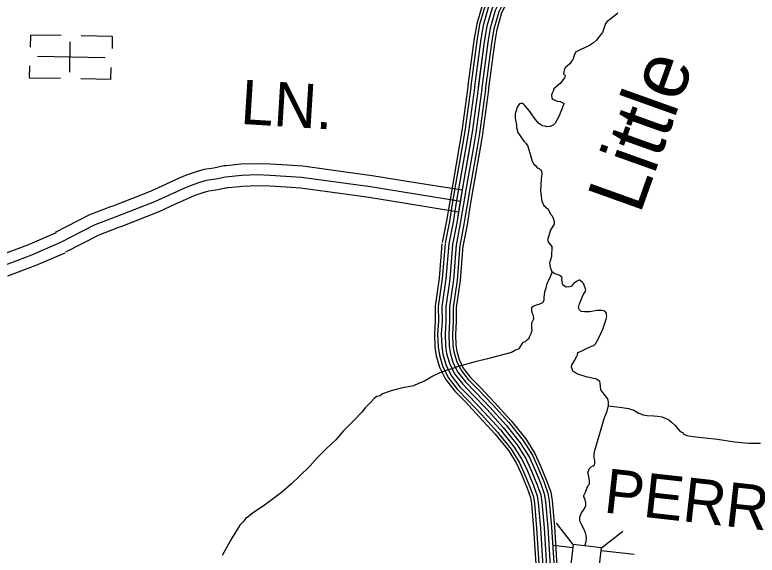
# Model space of a CAD drawing. Extents: x 1551132 to 1791609, y 378168 to 563823.
# Drawn here: x 1637199 to 1643400, y 423914 to 428427 of the extents above; entities that cross this region are included whole.
import ezdxf

# ---------------------------------------------------------------- set-up
doc = ezdxf.new("R2010")
doc.units = 0
for name, color, linetype in [('DESIGN - DRAINAGE - Bridges and Cross Drains Size Text', 7, 'Continuous'), ('DESIGN - ROW - Right-of-Way and Easement Labels', 7, 'Continuous'), ('DESIGN - TRANSPORTATION - Text', 7, 'Continuous'), ('DESIGN - UTILITIES - Cable (Underground) with Text', 7, 'Continuous'), ('SURVEY - CONTROL with Text', 7, 'Continuous'), ('SURVEY - DRAINAGE - Storm Sewer', 7, 'Continuous'), ('SURVEY - PROPERTY - Owners', 7, 'Continuous')]:
    doc.layers.add(name, color=color, linetype=linetype)

msp = doc.modelspace()

# ---------------------------------------------------------------- linework, layer by layer
at = {"layer": 'DESIGN - TRANSPORTATION - Text'}
for points in [[(1642237.284, 428440.121), (1642162.628, 428382.953), (1642147.511, 428370.078), (1642132.278, 428353.286), (1642128.087, 428337.31), (1642107.37, 428279.467), (1642080.971, 428245.741), (1642058.613, 428215.965), (1642032.339, 428192.256), (1641998.098, 428170.648), (1641921.691, 428133.53), (1641883.509, 428115.971), (1641871.168, 428088.079), (1641859.468, 428050.828), (1641852.601, 428042.236), (1641834.293, 428016.418), (1641818.135, 428002.601), (1641799.953, 427986.801), (1641791.828, 427976.884), (1641785.536, 427952.917), (1641783.311, 427934.916), (1641795.119, 427920.749), (1641792.894, 427902.749), (1641788.828, 427896.79), (1641756.353, 427857.123), (1641701.78, 427807.721), (1641695.555, 427789.771), (1641687.363, 427773.845), (1641681.139, 427755.886), (1641684.838, 427731.803), (1641690.705, 427721.719), (1641730.487, 427707.202), (1641754.412, 427702.893), (1641782.203, 427688.526), (1641784.103, 427680.493), (1641779.953, 427668.518), (1641746.904, 427582.79), (1641712.179, 427523.122), (1641695.971, 427505.297), (1641671.847, 427493.571), (1641643.848, 427491.921), (1641627.915, 427496.121), (1641609.982, 427500.355), (1641592.099, 427508.588), (1641574.299, 427522.83), (1641548.7, 427553.198), (1641491.743, 427632.033), (1641460.252, 427670.484), (1641448.394, 427680.651), (1641440.477, 427686.76), (1641427.111, 427687.426), (1641414.453, 427683.076), (1641396.12, 427655.259), (1641377.429, 427599.399), (1641378.945, 427561.315), (1641388.262, 427507.113), (1641389.979, 427485.054), (1641399.462, 427444.87), (1641421.086, 427416.552), (1641450.502, 427372.118), (1641466.285, 427355.893), (1641483.943, 427329.634), (1641489.684, 427309.525), (1641503.084, 427263.282), (1641520.334, 427204.972), (1641534.017, 427180.763), (1641551.8, 427164.521), (1641561.616, 427150.371), (1641579.491, 427142.137), (1641591.357, 427131.978), (1641598.707, 427120.003), (1641599.173, 427117.853), (1641600.94, 427099.803), (1641596.365, 427053.785), (1641589.165, 426957.715), (1641602.04, 426869.405), (1641617.564, 426833.154), (1641653.18, 426804.67), (1641672.63, 426762.36), (1641686.438, 426748.16), (1641698.071, 426719.968), (1641703.812, 426699.867), (1641703.537, 426677.833), (1641674.955, 426630.107), (1641658.247, 426572.222), (1641650.072, 426558.297), (1641651.822, 426538.246), (1641657.663, 426526.154), (1641687.913, 426490.553)], [(1642124.268, 425063.158), (1642130.626, 425075.116), (1642146.901, 425117.067), (1642159.218, 425165.06), (1642159.409, 425195.103), (1642151.568, 425219.204), (1642119.852, 425261.496), (1642094.061, 425293.73), (1642090.261, 425323.806), (1642088.453, 425353.865), (1642084.519, 425363.916), (1642058.653, 425384.124), (1641970.78, 425402.783), (1641894.941, 425427.359), (1641879.024, 425439.492), (1641861.1, 425451.634), (1641853.225, 425469.718), (1641849.317, 425483.769), (1641851.442, 425503.786), (1641877.708, 425543.67), (1641881.783, 425555.662), (1641893.916, 425575.604), (1641897.991, 425587.596), (1641902.107, 425605.597), (1641924.173, 425615.455), (1641984.364, 425645.081), (1642016.471, 425660.873), (1642034.496, 425664.757), (1642048.587, 425678.682), (1642070.828, 425716.583), (1642111.394, 425802.435), (1642137.943, 425886.388), (1642144.068, 425906.372), (1642142.16, 425920.405), (1642142.252, 425934.431), (1642126.36, 425950.573), (1642106.403, 425956.723), (1642064.404, 425957.023), (1642000.347, 425947.456), (1641958.339, 425945.747), (1641930.348, 425947.956), (1641916.44, 425962.073), (1641906.566, 425980.173), (1641916.782, 426014.158), (1641945.265, 426088.076), (1641963.423, 426111.985), (1641967.539, 426129.986), (1641963.664, 426148.044), (1641947.898, 426184.212), (1641939.948, 426192.279), (1641922.057, 426208.438), (1641916.082, 426212.488), (1641896.016, 426202.613), (1641869.908, 426184.77), (1641855.8, 426168.837), (1641845.734, 426158.895), (1641835.709, 426154.961), (1641803.701, 426153.186), (1641781.777, 426165.361), (1641775.819, 426171.412), (1641769.977, 426195.487), (1641768.111, 426215.538), (1641772.202, 426229.53), (1641768.244, 426235.572), (1641750.336, 426249.722), (1641740.37, 426255.797), (1641710.429, 426264.022), (1641688.521, 426278.206), (1641680.629, 426294.281), (1641674.771, 426316.365), (1641669.038, 426356.466), (1641683.404, 426412.46), (1641687.913, 426490.553)], [(1641686.554, 426282.214), (1641676.354, 426252.247), (1641664.171, 426224.288), (1641647.972, 426194.354), (1641639.83, 426172.378), (1641633.647, 426144.369), (1641623.422, 426110.393), (1641619.147, 426068.351), (1641619.072, 426056.334), (1641616.964, 426040.325), (1641606.839, 426020.358), (1641576.748, 426006.549), (1641552.707, 426000.715), (1641534.674, 425994.832), (1641526.633, 425988.882), (1641514.583, 425980.948), (1641514.408, 425954.906), (1641520.283, 425934.839), (1641526.216, 425924.78), (1641530.133, 425912.73), (1641531.949, 425884.671), (1641515.725, 425850.728), (1641515.608, 425832.703), (1641515.025, 425821.186), (1641515.466, 425810.669), (1641517.358, 425794.627), (1641515.283, 425782.626), (1641509.15, 425762.634), (1641494.967, 425734.692), (1641488.867, 425718.708), (1641475.501, 425708.549), (1641462.726, 425696.857), (1641443.018, 425690.674), (1641434.61, 425679.024), (1641410.335, 425637.131), (1641380.261, 425625.322), (1641348.145, 425607.522), (1641251.981, 425582.163), (1641147.791, 425552.853), (1641043.627, 425527.544), (1640903.38, 425488.477), (1640855.273, 425472.793), (1640803.174, 425457.134), (1640749.034, 425435.483), (1640690.869, 425409.849), (1640620.604, 425368.282), (1640570.472, 425348.606), (1640530.331, 425326.855), (1640440.233, 425311.463), (1640396.159, 425299.763), (1640344.068, 425286.104), (1640269.92, 425262.595), (1640249.804, 425244.703), (1640221.763, 425238.895), (1640201.647, 425221.011), (1640175.481, 425195.152), (1640125.157, 425145.425), (1640098.907, 425107.549), (1640034.484, 425041.898), (1639945.903, 424952.379), (1639881.404, 424876.718), (1639802.939, 424805.15), (1639728.449, 424729.556), (1639661.984, 424657.912), (1639577.428, 424572.368), (1639509.021, 424510.758), (1639426.548, 424437.223), (1639291.884, 424336.004), (1639181.395, 424260.668), (1639149.229, 424234.851), (1639125.121, 424219.001), (1639110.997, 424199.067), (1639078.772, 424165.241), (1639012.057, 424055.53), (1638931.117, 423911.867)], [(1642158.009, 425160.344), (1642271.098, 425148.243), (1642325.047, 425139.843), (1642368.946, 425125.51), (1642412.787, 425101.159), (1642446.677, 425084.892), (1642480.652, 425080.65), (1642536.634, 425078.25), (1642568.616, 425076.017), (1642604.574, 425069.75), (1642626.507, 425059.583), (1642662.397, 425043.299), (1642684.28, 425025.115), (1642712.104, 424998.873), (1642757.762, 424946.463), (1642777.711, 424938.313), (1642781.628, 424926.263), (1642811.552, 424914.029), (1642861.493, 424905.662), (1643067.329, 424882.17), (1643211.184, 424861.12), (1643331.115, 424850.253), (1643427.104, 424849.57)], [(1641959.105, 423991.846), (1641970.288, 424029.022), (1641974.471, 424057.04), (1641970.613, 424079.098), (1641966.746, 424099.157), (1641950.972, 424133.325), (1641931.214, 424169.526), (1641921.373, 424193.635), (1641919.473, 424209.677), (1641919.631, 424233.711), (1641933.856, 424267.662), (1641956.047, 424297.554), (1641968.255, 424329.522), (1641968.405, 424351.556), (1641960.638, 424387.673), (1641952.722, 424399.749), (1641953.214, 424411.224), (1641964.98, 424439.725), (1641985.321, 424491.668), (1641999.421, 424507.593), (1641999.596, 424533.635), (1641995.721, 424553.694), (1641989.921, 424583.787), (1641986.038, 424601.837), (1641992.146, 424617.821), (1641996.246, 424633.821), (1642004.363, 424642.913), (1642016.379, 424653.714), (1642030.42, 424659.622), (1642040.07, 424668.014), (1642042.545, 424679.564), (1642042.72, 424705.607), (1642038.862, 424727.674), (1642039.02, 424751.708), (1642040.07, 424777.092), (1642043.253, 424787.734), (1642124.268, 425063.158)]]:
    msp.add_lwpolyline(points, dxfattribs=at)
at = {"layer": 'DESIGN - UTILITIES - Cable (Underground) with Text'}
for p, q in [((1637329.478, 428257.88), (1637327.854, 428157.957)), ((1637586.298, 428253.217), (1637329.436, 428257.747)), ((1638012.564, 428245.739), (1637754.511, 428250.228)), ((1638012.697, 428245.523), (1638010.982, 428146.175)), ((1637659.822, 428201.961), (1637655.292, 427948.391)), ((1637321.031, 428001.277), (1637319.407, 427902.146)), ((1638002.319, 427889.705), (1638004.076, 427988.086)), ((1637319.491, 427901.529), (1637580.102, 427897.041)), ((1637751.04, 427894.101), (1638002.536, 427889.705))]:
    msp.add_line(p, q, dxfattribs=at)
msp.add_lwpolyline([(1637389.887, 428081.31), (1637952.859, 428071.459)], dxfattribs=at)
at = {"layer": 'SURVEY - CONTROL with Text'}
for points in [[(1641261.632, 428798.255), (1641260.582, 428794.947), (1641224.725, 428719.27), (1641143.902, 428591.941), (1641101.978, 428504.997), (1641057.553, 428351.585), (1641054.562, 428334.401)], [(1641285.19, 428790.78), (1641283.632, 428785.88), (1641246.408, 428707.311), (1641165.543, 428579.908), (1641125.135, 428496.131), (1641081.67, 428346.01), (1641078.911, 428330.151)], [(1641314.731, 428781.396), (1641312.539, 428774.496), (1641273.599, 428692.311), (1641192.675, 428564.816), (1641154.193, 428485.014), (1641111.919, 428339.01), (1641109.444, 428324.826)], [(1641344.28, 428772.021), (1641341.455, 428763.121), (1641300.798, 428677.31), (1641219.816, 428549.724), (1641183.242, 428473.888), (1641142.168, 428332.018), (1641139.985, 428319.501)], [(1641373.83, 428762.646), (1641370.371, 428751.746), (1641327.997, 428662.31), (1641246.957, 428534.632), (1641212.292, 428462.763), (1641172.417, 428325.026), (1641170.526, 428314.176)], [(1641403.371, 428753.262), (1641399.279, 428740.362), (1641355.188, 428647.31), (1641274.09, 428519.54), (1641241.349, 428451.646), (1641202.667, 428318.026), (1641201.058, 428308.851)], [(1641427.887, 428745.479), (1641423.262, 428730.929), (1641377.746, 428634.868), (1641296.606, 428507.023), (1641265.449, 428442.421), (1641227.758, 428312.226), (1641226.391, 428304.426)], [(1641183.242, 428473.888), (1641142.168, 428332.018), (1641119.177, 428200.031), (1641068.27, 427811.946), (1641019.521, 427445.878), (1640942.172, 426999.916), (1640889.848, 426689.933), (1640854.474, 426507.97)], [(1641054.562, 428334.401), (1641033.437, 428213.115), (1640983.938, 427835.797)], [(1641078.911, 428330.16), (1641057.878, 428209.39), (1641008.446, 427832.588)], [(1641109.452, 428324.834), (1641088.528, 428204.706), (1641039.187, 427828.555)], [(1641139.993, 428319.518), (1641119.177, 428200.031), (1641069.92, 427824.521)], [(1641170.534, 428314.201), (1641149.826, 428195.356), (1641100.652, 427820.488)], [(1641201.075, 428308.876), (1641180.475, 428190.673), (1641131.393, 427816.454)], [(1641226.408, 428304.459), (1641205.908, 428186.789), (1641156.893, 427813.113)], [(1640983.938, 427835.805), (1640982.305, 427823.305), (1640933.789, 427459.02), (1640913.915, 427344.417)], [(1641008.446, 427832.596), (1641006.804, 427820.063), (1640958.222, 427455.27), (1640938.264, 427340.192)], [(1641039.187, 427828.563), (1641037.537, 427816.004), (1640988.871, 427450.578), (1640968.813, 427334.9)], [(1641069.92, 427824.538), (1641068.27, 427811.946), (1641019.521, 427445.878), (1640999.354, 427329.6)], [(1641100.652, 427820.513), (1641099.002, 427807.888), (1641050.17, 427441.178), (1641029.895, 427324.3)], [(1641131.393, 427816.479), (1641129.735, 427803.829), (1641080.819, 427436.486), (1641060.444, 427319.008)], [(1641156.893, 427813.138), (1641155.226, 427800.454), (1641106.243, 427432.586), (1641085.777, 427314.608)], [(1640913.915, 427344.434), (1640856.699, 427014.542), (1640829.141, 426851.262)], [(1640938.264, 427340.208), (1640881.065, 427010.375), (1640853.516, 426847.146)], [(1640968.813, 427334.917), (1640911.614, 427005.141), (1640884.082, 426841.987)], [(1640999.354, 427329.617), (1640942.172, 426999.916), (1640914.648, 426836.829)], [(1641029.895, 427324.316), (1640972.73, 426994.691), (1640945.214, 426831.67)], [(1641060.444, 427319.025), (1641003.279, 426989.458), (1640975.78, 426826.512)], [(1641085.777, 427314.625), (1641028.628, 426985.124), (1641001.137, 426822.228)], [(1640829.141, 426851.279), (1640804.525, 426705.425), (1640769.351, 426524.52)], [(1640853.516, 426847.162), (1640828.841, 426701.008), (1640793.617, 426519.804)], [(1640884.082, 426842.004), (1640859.349, 426695.475), (1640824.041, 426513.887)], [(1640914.648, 426836.845), (1640889.848, 426689.933), (1640854.474, 426507.97)], [(1640945.214, 426831.687), (1640920.347, 426684.391), (1640884.906, 426502.053)], [(1640975.78, 426826.528), (1640950.855, 426678.858), (1640915.331, 426496.136)], [(1641001.137, 426822.245), (1640976.154, 426674.258), (1640940.58, 426491.228)], [(1640767.034, 426514.887), (1640744.301, 426227.504), (1640710.294, 425993.29), (1640711.61, 425869.37), (1640704.877, 425760.159), (1640708.602, 425650.231), (1640719.951, 425579.437), (1640746.984, 425484.893), (1640795.908, 425383.099), (1640874.464, 425283.038), (1640962.804, 425193.552), (1641078.959, 425069.924), (1641212.081, 424923.187), (1641324.412, 424784.3), (1641390.027, 424678.922), (1641428.501, 424595.103), (1641478.358, 424474.075), (1641506.449, 424395.29), (1641514.316, 424346.239), (1641532.39, 424136.183), (1641572.564, 423501.05)], [(1640792.667, 426512.862), (1640769.867, 426224.637), (1640736.026, 425991.565), (1640737.335, 425868.72), (1640730.618, 425759.8), (1640734.251, 425652.714), (1640745.101, 425585.029), (1640771.109, 425494.068), (1640817.866, 425396.774), (1640893.789, 425300.063), (1640981.328, 425211.394), (1641097.851, 425087.374), (1641231.614, 424939.929), (1641345.403, 424799.242), (1641412.718, 424691.139), (1641452.084, 424605.37), (1641502.374, 424483.301), (1641531.465, 424401.698), (1641539.857, 424349.38), (1641558.031, 424138.1), (1641598.305, 423501.533)], [(1640823.575, 426510.412), (1640800.692, 426221.179), (1640767.051, 425989.49), (1640768.342, 425867.928), (1640761.651, 425759.367), (1640765.167, 425655.706), (1640775.417, 425591.763), (1640800.191, 425505.119), (1640844.34, 425413.25), (1640917.08, 425320.597), (1641003.653, 425232.903), (1641120.634, 425108.4), (1641255.164, 424960.113), (1641370.702, 424817.251), (1641440.076, 424705.856), (1641480.508, 424617.746), (1641531.315, 424494.417), (1641561.623, 424409.424), (1641570.639, 424353.172), (1641588.947, 424140.408), (1641629.329, 423502.116)], [(1640854.474, 426507.97), (1640831.516, 426217.729), (1640798.075, 425987.415), (1640799.35, 425867.136), (1640792.683, 425758.942), (1640796.083, 425658.698), (1640805.733, 425598.504), (1640829.274, 425516.177), (1640870.815, 425429.733), (1640940.38, 425341.123), (1641025.986, 425254.412), (1641143.408, 425129.434), (1641278.713, 424980.288), (1641396.01, 424835.26), (1641467.425, 424720.573), (1641508.941, 424630.121), (1641560.265, 424505.534), (1641591.78, 424417.149), (1641601.43, 424356.956), (1641619.863, 424142.717), (1641660.353, 423502.7)], [(1640854.474, 426507.97), (1640831.516, 426217.729), (1640798.075, 425987.415), (1640799.35, 425867.136), (1640792.683, 425758.942), (1640796.083, 425658.698), (1640805.733, 425598.504), (1640829.274, 425516.177), (1640870.815, 425429.733), (1640940.38, 425341.123), (1641025.986, 425254.412), (1641143.408, 425129.434), (1641278.713, 424980.288), (1641396.01, 424835.26), (1641467.425, 424720.573), (1641508.941, 424630.121), (1641560.265, 424505.534), (1641591.78, 424417.149), (1641601.43, 424356.956), (1641619.863, 424142.717), (1641660.353, 423502.7)], [(1640885.373, 426505.528), (1640862.34, 426214.279), (1640829.099, 425985.34), (1640830.357, 425866.345), (1640823.716, 425758.517), (1640826.999, 425661.689), (1640836.049, 425605.246), (1640858.357, 425527.236), (1640897.289, 425446.217), (1640963.679, 425361.648), (1641048.319, 425275.921), (1641166.182, 425150.468), (1641302.263, 425000.464), (1641421.318, 424853.269), (1641494.775, 424735.29), (1641537.373, 424642.496), (1641589.214, 424516.651), (1641621.938, 424424.874), (1641632.221, 424360.739), (1641650.779, 424145.025), (1641691.378, 423503.283)], [(1640916.281, 426503.078), (1640893.164, 426210.821), (1640860.123, 425983.265), (1640861.365, 425865.553), (1640854.748, 425758.084), (1640857.915, 425664.681), (1640866.365, 425611.98), (1640887.439, 425538.286), (1640923.763, 425462.693), (1640986.97, 425382.182), (1641070.643, 425297.43), (1641188.965, 425171.493), (1641325.812, 425020.648), (1641446.617, 424871.277), (1641522.132, 424750.008), (1641565.798, 424654.872), (1641618.155, 424527.768), (1641652.096, 424432.599), (1641663.004, 424364.531), (1641681.695, 424147.333), (1641722.402, 423503.867)], [(1640940.922, 426501.128), (1640917.739, 426208.07), (1640884.856, 425981.606), (1640886.089, 425864.928), (1640879.49, 425757.742), (1640882.564, 425667.065), (1640890.531, 425617.355), (1640910.622, 425547.103), (1640944.871, 425475.835), (1641005.545, 425398.549), (1641088.443, 425314.572), (1641207.123, 425188.261), (1641344.587, 425036.732), (1641466.792, 424885.636), (1641543.94, 424761.75), (1641588.464, 424664.739), (1641641.238, 424536.635), (1641676.137, 424438.758), (1641687.553, 424367.548), (1641706.344, 424149.175), (1641747.135, 423504.333)]]:
    msp.add_lwpolyline(points, dxfattribs=at)
at = {"layer": 'SURVEY - DRAINAGE - Storm Sewer'}
for p, q in [((1641864.243, 424002.782), (1641724.405, 424181.746)), ((1642100.077, 423973.821), (1642279.041, 424113.66))]:
    msp.add_line(p, q, dxfattribs=at)
msp.add_lwpolyline([(1641835.29, 423766.939), (1642071.125, 423737.995), (1642100.077, 423973.821), (1641864.243, 424002.782)], close=True, dxfattribs=at)
at = {"layer": 'SURVEY - PROPERTY - Owners'}
for points in [[(1637539.835, 426610.771), (1637826.653, 426758.566), (1638001.916, 426825.743), (1638019.824, 426832.602), (1638332.15, 426954.689), (1638459.155, 427012.657), (1638575.953, 427065.967), (1638640.826, 427093.392), (1638715.416, 427118.21), (1638779.581, 427138.194), (1638861.854, 427150.061), (1638944.369, 427167.836), (1638963.877, 427169.628), (1639090.641, 427181.295), (1639224.296, 427186.287), (1639334.927, 427183.137), (1639477.473, 427174.195), (1639603.779, 427166.27), (1639980.686, 427114.094), (1640183.298, 427086.051), (1640477.058, 427038.592), (1640935.531, 426964.524)], [(1637583.026, 426526.952), (1637865.236, 426672.373), (1638053.856, 426744.666), (1638368.916, 426867.82), (1638613.893, 426979.631), (1638674.117, 427005.09), (1638744.315, 427028.449), (1638800.464, 427045.933), (1638878.537, 427057.2), (1638958.669, 427074.459), (1639096.724, 427087.159), (1639224.712, 427091.943), (1639330.635, 427088.926), (1639594.354, 427072.384), (1640169.315, 426992.791), (1640920.489, 426871.438)], [(1637624.574, 426446.317), (1637902.351, 426589.454), (1638068.114, 426652.989), (1638086.597, 426660.072), (1638404.281, 426784.251), (1638535.962, 426844.352), (1638650.392, 426896.579), (1638706.141, 426920.146), (1638772.123, 426942.097), (1638820.547, 426957.181), (1638894.578, 426967.864), (1638972.427, 426984.631), (1638980.826, 426985.406), (1639102.574, 426996.607), (1639225.112, 427001.182), (1639326.502, 426998.299), (1639465.898, 426989.548), (1639585.287, 426982.065), (1639955.32, 426930.839), (1640155.865, 426903.08), (1640447.559, 426855.954), (1640906.023, 426781.885)], [(1637075.862, 426419.257), (1637308.307, 426506.768), (1637546.96, 426610.187)], [(1637107.762, 426334.338), (1637342.339, 426422.657), (1637583.026, 426526.952)], [(1637140.919, 426246.069), (1637377.714, 426335.222), (1637620.516, 426440.433)], [(1641701.436, 423996.496), (1641861.266, 423978.679)], [(1642097.377, 423952.354), (1642373.095, 423921.611)]]:
    msp.add_lwpolyline(points, dxfattribs=at)

# ---------------------------------------------------------------- texts
at = {"layer": 'DESIGN - DRAINAGE - Bridges and Cross Drains Size Text'}
msp.add_text('Little', height=475.0099, rotation=70.2953, dxfattribs=at).set_placement((1642420.043, 426751.885))
at = {"layer": 'DESIGN - ROW - Right-of-Way and Easement Labels'}
for s, height, rotation, p in [('LN.', 369.9914, 356.4105889, (1639078.133, 427516.879)), ('PERRY', 369.9915, 353.638225, (1642110.368, 424271.495))]:
    msp.add_text(s, height=height, rotation=rotation, dxfattribs=at).set_placement(p)

doc.saveas('drawing.dxf')
